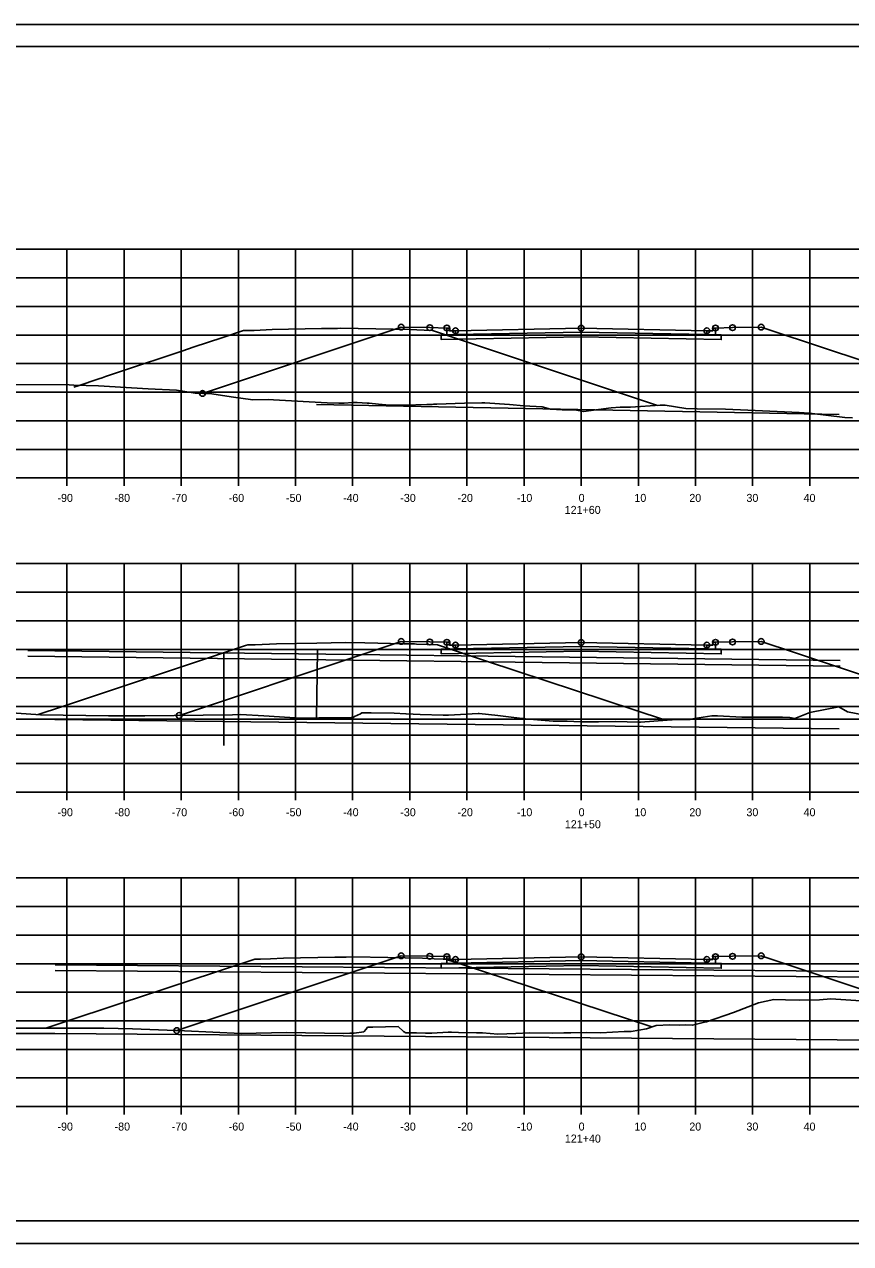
# Model space of a CAD drawing. Extents: x 1202951 to 1376887, y 378065 to 728038.
# Drawn here: x 1372999.7 to 1373144.3, y 380735.8 to 380949.1 of the extents above; entities that cross this region are included whole.
import ezdxf

# ---------------------------------------------------------------- set-up
doc = ezdxf.new("R2010")
doc.units = 0
for name, color, linetype in [('Default', 7, 'Continuous'), ('R_Alt Surface', 7, 'Continuous'), ('R_Axis', 7, 'Continuous'), ('R_Axis Annot', 7, 'Continuous'), ('R_Detour Annot', 7, 'Continuous'), ('R_Exist Surface', 7, 'Continuous'), ('R_Fin Surface', 7, 'Continuous'), ('R_Grid', 7, 'Continuous'), ('R_No Plot', 7, 'Continuous')]:
    doc.layers.add(name, color=color, linetype=linetype)

msp = doc.modelspace()

# ---------------------------------------------------------------- linework, layer by layer
at = {"layer": 'Default'}
for p, q in [((1373142.29, 380880.82), (1373050.78, 380882.56)), ((1373142.43, 380836.82), (1373000.26, 380838.54)), ((1373142.44, 380837.82), (1373000.27, 380839.54)), ((1373034.57, 380839.12), (1373034.57, 380822.89)), ((1373051.01, 380839.55), (1373050.78, 380827.56)), ((1372947.13, 380827.54), (1373247.13, 380827.54)), ((1373142.29, 380825.82), (1373000.12, 380827.54))]:
    msp.add_line(p, q, dxfattribs=at)
for points in [[(1373073.63, 380895.97), (1373074.12, 380895.97), (1373074.13, 380895.47), (1373075.13, 380895.49), (1373075.13, 380894.82), (1373073.63, 380894.79)], [(1373120.63, 380895.97), (1373120.14, 380895.97), (1373120.13, 380895.47), (1373119.13, 380895.49), (1373119.13, 380894.82), (1373120.63, 380894.79)], [(1373073.63, 380840.97), (1373074.12, 380840.97), (1373074.13, 380840.47), (1373075.13, 380840.49), (1373075.13, 380839.82), (1373073.63, 380839.79)], [(1373120.63, 380840.97), (1373120.14, 380840.97), (1373120.13, 380840.47), (1373119.13, 380840.49), (1373119.13, 380839.82), (1373120.63, 380839.79)], [(1373073.63, 380785.97), (1373074.12, 380785.97), (1373074.13, 380785.47), (1373075.13, 380785.49), (1373075.13, 380784.83), (1373073.63, 380784.8)], [(1373120.63, 380785.97), (1373120.14, 380785.97), (1373120.13, 380785.47), (1373119.13, 380785.49), (1373119.13, 380784.83), (1373120.63, 380784.8)]]:
    msp.add_lwpolyline(points, close=True, dxfattribs=at)
at = {"layer": 'R_Alt Surface'}
for points in [[(1373097.13, 380895.26), (1373075.13, 380894.82), (1373073.63, 380894.79), (1373072.63, 380894.77), (1373072.63, 380893.94), (1373097.13, 380894.43), (1373121.63, 380893.94), (1373121.63, 380894.77), (1373120.63, 380894.79), (1373119.13, 380894.82)], [(1373075.13, 380895.49), (1373075.13, 380894.82), (1373097.13, 380895.26), (1373119.13, 380894.82), (1373119.13, 380895.49), (1373119.13, 380895.49), (1373097.13, 380895.93), (1373075.13, 380895.49)], [(1373097.13, 380840.26), (1373075.13, 380839.82), (1373073.63, 380839.79), (1373072.63, 380839.77), (1373072.63, 380838.94), (1373097.13, 380839.43), (1373121.63, 380838.94), (1373121.63, 380839.77), (1373120.63, 380839.79), (1373119.13, 380839.82)], [(1373075.13, 380840.49), (1373075.13, 380839.82), (1373097.13, 380840.26), (1373119.13, 380839.82), (1373119.13, 380840.49), (1373119.13, 380840.49), (1373097.13, 380840.93), (1373075.13, 380840.49)], [(1373097.13, 380785.27), (1373075.13, 380784.83), (1373073.63, 380784.8), (1373072.63, 380784.78), (1373072.63, 380783.94), (1373097.13, 380784.43), (1373121.63, 380783.94), (1373121.63, 380784.78), (1373120.63, 380784.8), (1373119.13, 380784.83)], [(1373075.13, 380785.49), (1373075.13, 380784.83), (1373097.13, 380785.27), (1373119.13, 380784.83), (1373119.13, 380785.49), (1373119.13, 380785.49), (1373097.13, 380785.93), (1373075.13, 380785.49)]]:
    msp.add_lwpolyline(points, close=True, dxfattribs=at)
for points in [[(1373073.63, 380895.97), (1373073.63, 380894.79), (1373075.13, 380894.82), (1373097.13, 380895.26), (1373119.13, 380894.82), (1373120.63, 380894.79), (1373120.63, 380895.97)], [(1373073.63, 380840.97), (1373073.63, 380839.79), (1373075.13, 380839.82), (1373097.13, 380840.26), (1373119.13, 380839.82), (1373120.63, 380839.79), (1373120.63, 380840.97)], [(1373073.63, 380785.97), (1373073.63, 380784.8), (1373075.13, 380784.83), (1373097.13, 380785.27), (1373119.13, 380784.83), (1373120.63, 380784.8), (1373120.63, 380785.97)]]:
    msp.add_lwpolyline(points, dxfattribs=at)
at = {"layer": 'R_Axis'}
for p, q in [((1372947.13, 380869.74), (1373247.13, 380869.74)), ((1373007.13, 380868.34), (1373007.13, 380869.74)), ((1373017.13, 380868.34), (1373017.13, 380869.74)), ((1373027.13, 380868.34), (1373027.13, 380869.74)), ((1373037.13, 380868.34), (1373037.13, 380869.74)), ((1373047.13, 380868.34), (1373047.13, 380869.74)), ((1373057.13, 380868.34), (1373057.13, 380869.74)), ((1373067.13, 380868.34), (1373067.13, 380869.74)), ((1373077.13, 380868.34), (1373077.13, 380869.74)), ((1373087.13, 380868.34), (1373087.13, 380869.74)), ((1373097.13, 380868.34), (1373097.13, 380869.74)), ((1373107.13, 380868.34), (1373107.13, 380869.74)), ((1373117.13, 380868.34), (1373117.13, 380869.74)), ((1373127.13, 380868.34), (1373127.13, 380869.74)), ((1373137.13, 380868.34), (1373137.13, 380869.74)), ((1372947.13, 380814.74), (1373247.13, 380814.74)), ((1373007.13, 380813.34), (1373007.13, 380814.74)), ((1373017.13, 380813.34), (1373017.13, 380814.74)), ((1373027.13, 380813.34), (1373027.13, 380814.74)), ((1373037.13, 380813.34), (1373037.13, 380814.74)), ((1373047.13, 380813.34), (1373047.13, 380814.74)), ((1373057.13, 380813.34), (1373057.13, 380814.74)), ((1373067.13, 380813.34), (1373067.13, 380814.74)), ((1373077.13, 380813.34), (1373077.13, 380814.74)), ((1373087.13, 380813.34), (1373087.13, 380814.74)), ((1373097.13, 380813.34), (1373097.13, 380814.74)), ((1373107.13, 380813.34), (1373107.13, 380814.74)), ((1373117.13, 380813.34), (1373117.13, 380814.74)), ((1373127.13, 380813.34), (1373127.13, 380814.74)), ((1373137.13, 380813.34), (1373137.13, 380814.74)), ((1372947.13, 380759.74), (1373247.13, 380759.74)), ((1373007.13, 380758.34), (1373007.13, 380759.74)), ((1373017.13, 380758.34), (1373017.13, 380759.74)), ((1373027.13, 380758.34), (1373027.13, 380759.74)), ((1373037.13, 380758.34), (1373037.13, 380759.74)), ((1373047.13, 380758.34), (1373047.13, 380759.74)), ((1373057.13, 380758.34), (1373057.13, 380759.74)), ((1373067.13, 380758.34), (1373067.13, 380759.74)), ((1373077.13, 380758.34), (1373077.13, 380759.74)), ((1373087.13, 380758.34), (1373087.13, 380759.74)), ((1373097.13, 380758.34), (1373097.13, 380759.74)), ((1373107.13, 380758.34), (1373107.13, 380759.74)), ((1373117.13, 380758.34), (1373117.13, 380759.74)), ((1373127.13, 380758.34), (1373127.13, 380759.74)), ((1373137.13, 380758.34), (1373137.13, 380759.74))]:
    msp.add_line(p, q, dxfattribs=at)
at = {"layer": 'R_Detour Annot'}
for p, q in [((1373005.08, 380784.54), (1373154.85, 380783.34)), ((1373005.07, 380783.54), (1373154.84, 380782.34)), ((1372947.13, 380772.54), (1373004.99, 380772.54)), ((1373004.99, 380772.54), (1373154.76, 380771.34))]:
    msp.add_line(p, q, dxfattribs=at)
at = {"layer": 'R_Exist Surface'}
for points in [[(1373008.31, 380885.62), (1373009.07, 380885.86), (1373012.71, 380887.07), (1373013.29, 380887.27), (1373013.88, 380887.47), (1373016.51, 380888.35), (1373027.43, 380891.99), (1373029.24, 380892.59), (1373034.4, 380894.31), (1373038.05, 380895.52), (1373038.29, 380895.52), (1373039.05, 380895.52), (1373039.89, 380895.56), (1373043.06, 380895.68), (1373051.7, 380895.86), (1373054.48, 380895.91), (1373055.07, 380895.92), (1373064.25, 380895.74), (1373067.09, 380895.68), (1373069.66, 380895.58), (1373071.1, 380895.52), (1373094.36, 380887.79), (1373110.48, 380882.43)], [(1373030.84, 380884.53), (1373065.63, 380896.13), (1373070.63, 380896.03), (1373073.63, 380895.97), (1373074.12, 380895.97), (1373074.13, 380895.47), (1373075.13, 380895.49), (1373097.13, 380895.93), (1373119.13, 380895.49), (1373120.13, 380895.47), (1373120.14, 380895.97), (1373120.63, 380895.97), (1373123.63, 380896.03), (1373128.63, 380896.13), (1373140.41, 380892.2), (1373145.55, 380890.49), (1373167.18, 380883.28), (1373172.38, 380881.54)], [(1372995.51, 380886.1), (1373007.53, 380886.01), (1373008.35, 380885.95), (1373012.66, 380885.88), (1373021.35, 380885.35), (1373026.31, 380885.1), (1373029.59, 380884.59), (1373032.47, 380884.46), (1373035.86, 380883.9), (1373039.67, 380883.38), (1373042.36, 380883.47), (1373043.28, 380883.43), (1373052.67, 380882.85), (1373054.73, 380882.81), (1373055.67, 380882.83), (1373057.13, 380882.92), (1373057.91, 380882.92), (1373059.67, 380882.84), (1373060.04, 380882.82), (1373061.63, 380882.67), (1373062.96, 380882.55), (1373065.76, 380882.48), (1373066.06, 380882.48), (1373066.19, 380882.49), (1373070.11, 380882.57), (1373071.06, 380882.61), (1373071.26, 380882.64), (1373071.88, 380882.66), (1373076.73, 380882.82), (1373079.73, 380882.86), (1373079.95, 380882.87), (1373080.28, 380882.85), (1373084.61, 380882.58), (1373087.1, 380882.36), (1373090.29, 380882.19), (1373091.78, 380881.77), (1373093.82, 380881.67), (1373096.29, 380881.57), (1373097.52, 380881.36), (1373102.39, 380881.98), (1373103.94, 380882.09), (1373105.75, 380882.11), (1373110.94, 380882.47), (1373111.82, 380882.46), (1373115.45, 380881.91), (1373117.45, 380881.81), (1373122.37, 380881.76), (1373126.3, 380881.57), (1373135.26, 380881.16), (1373137.06, 380881.08), (1373143.25, 380880.32), (1373144.61, 380880.25)], [(1373002.1, 380828.35), (1373002.82, 380828.58), (1373003.68, 380828.86), (1373004.59, 380829.14), (1373005.68, 380829.49), (1373038.36, 380840.39), (1373038.78, 380840.53), (1373038.81, 380840.53), (1373039.79, 380840.53), (1373040.06, 380840.54), (1373043.81, 380840.69), (1373050.89, 380840.83), (1373055.87, 380840.93), (1373059.24, 380840.86), (1373066.01, 380840.73), (1373067.94, 380840.69), (1373068.33, 380840.67), (1373071.97, 380840.53), (1373080.53, 380837.7), (1373111.71, 380827.4), (1373111.91, 380827.33)], [(1373026.75, 380828.17), (1373027.69, 380828.48), (1373057.38, 380838.38), (1373065.63, 380841.13), (1373070.63, 380841.03), (1373073.63, 380840.97), (1373074.12, 380840.97), (1373074.13, 380840.47), (1373075.13, 380840.49), (1373097.13, 380840.93), (1373119.13, 380840.49), (1373120.13, 380840.47), (1373120.14, 380840.97), (1373120.63, 380840.97), (1373123.63, 380841.03), (1373128.63, 380841.13), (1373134.47, 380839.19), (1373139.88, 380837.38), (1373148.98, 380834.35), (1373149.39, 380834.21), (1373152.19, 380833.28), (1373162.47, 380829.85)], [(1372993.15, 380828.93), (1373002.48, 380828.31), (1373014.4, 380828.11), (1373020.79, 380828.11), (1373036.13, 380828.27), (1373037.59, 380828.32), (1373041.57, 380828.11), (1373047.96, 380827.69), (1373051.21, 380827.75), (1373056.85, 380827.81), (1373057.22, 380827.83), (1373057.44, 380827.98), (1373058.53, 380828.45), (1373058.72, 380828.66), (1373060.36, 380828.61), (1373064.41, 380828.59), (1373066.43, 380828.46), (1373066.47, 380828.44), (1373068.94, 380828.37), (1373072.97, 380828.21), (1373073.58, 380828.2), (1373073.9, 380828.24), (1373079.1, 380828.5), (1373079.19, 380828.5), (1373079.27, 380828.5), (1373082.54, 380828.18), (1373083.97, 380827.99), (1373086.8, 380827.66), (1373087, 380827.63), (1373087.39, 380827.56), (1373092.22, 380827.18), (1373094.7, 380827.16), (1373097, 380827.08), (1373100.17, 380827.08), (1373103.09, 380827.13), (1373107.25, 380827.01), (1373107.48, 380827.01), (1373112.2, 380827.35), (1373113.06, 380827.41), (1373116.19, 380827.47), (1373116.67, 380827.6), (1373116.95, 380827.64), (1373119.99, 380828.13), (1373120.45, 380828.09), (1373121.01, 380828.12), (1373125.23, 380827.87), (1373128.6, 380827.89), (1373130.44, 380827.89), (1373132.37, 380827.88), (1373133.63, 380827.79), (1373134.54, 380827.65), (1373137.13, 380828.68), (1373142.2, 380829.71), (1373143.72, 380828.8), (1373147.05, 380828.15)], [(1373003.46, 380773.46), (1373007.61, 380774.83), (1373015.25, 380777.36), (1373016.46, 380777.76), (1373032.94, 380783.21), (1373039.99, 380785.53), (1373040.66, 380785.53), (1373041, 380785.53), (1373042.78, 380785.6), (1373045.04, 380785.69), (1373054.03, 380785.87), (1373055.98, 380785.91), (1373057.17, 380785.93), (1373063.29, 380785.81), (1373069.33, 380785.69), (1373071.37, 380785.61), (1373072.98, 380785.55), (1373073.38, 380785.53), (1373073.71, 380785.43), (1373075.8, 380784.78), (1373109.51, 380773.71), (1373109.57, 380773.69)], [(1373026.34, 380773.04), (1373065.63, 380786.13), (1373070.63, 380786.03), (1373073.63, 380785.97), (1373074.12, 380785.97), (1373074.13, 380785.47), (1373075.13, 380785.49), (1373097.13, 380785.93), (1373119.13, 380785.49), (1373120.13, 380785.47), (1373120.14, 380785.97), (1373120.63, 380785.97), (1373123.63, 380786.03), (1373128.63, 380786.13), (1373150.15, 380778.96)], [(1372994.85, 380773.48), (1373013.61, 380773.45), (1373018.63, 380773.36), (1373027.73, 380772.98), (1373037.6, 380772.54), (1373045.55, 380772.72), (1373055.56, 380772.55), (1373056.63, 380772.59), (1373057.1, 380772.57), (1373057.4, 380772.58), (1373059.09, 380772.84), (1373059.52, 380773.3), (1373059.75, 380773.62), (1373060.67, 380773.66), (1373065.09, 380773.76), (1373066.01, 380772.87), (1373066.46, 380772.66), (1373068.28, 380772.64), (1373069.86, 380772.57), (1373070.99, 380772.59), (1373073.83, 380772.75), (1373074.41, 380772.78), (1373075.63, 380772.68), (1373078.83, 380772.64), (1373079.88, 380772.62), (1373082.54, 380772.41), (1373085.7, 380772.54), (1373088.11, 380772.67), (1373092.05, 380772.57), (1373094.07, 380772.66), (1373095.32, 380772.63), (1373098, 380772.71), (1373100.55, 380772.64), (1373104.67, 380772.85), (1373105, 380772.85), (1373105.9, 380772.88), (1373108.54, 380773.33), (1373110.24, 380773.94), (1373112.66, 380774.03), (1373114.35, 380773.98), (1373115.34, 380774.02), (1373116.61, 380773.96), (1373118.93, 380774.54), (1373119.05, 380774.55), (1373123.81, 380776.17), (1373128.16, 380777.88), (1373130.86, 380778.49), (1373132.88, 380778.39), (1373135.35, 380778.36), (1373138.86, 380778.43), (1373140.82, 380778.59), (1373146.97, 380778.18)]]:
    msp.add_lwpolyline(points, dxfattribs=at)
at = {"layer": 'R_Fin Surface'}
for points in [[(1373065.63, 380896.13), (1373070.63, 380896.03), (1373073.63, 380895.97), (1373074.12, 380895.97), (1373074.13, 380895.47), (1373075.13, 380895.49), (1373075.13, 380895.49), (1373097.13, 380895.93), (1373119.13, 380895.49), (1373119.13, 380895.49), (1373120.13, 380895.47), (1373120.14, 380895.97), (1373120.63, 380895.97), (1373123.63, 380896.03), (1373128.63, 380896.13)], [(1373065.63, 380841.13), (1373070.63, 380841.03), (1373073.63, 380840.97), (1373074.12, 380840.97), (1373074.13, 380840.47), (1373075.13, 380840.49), (1373075.13, 380840.49), (1373097.13, 380840.93), (1373119.13, 380840.49), (1373119.13, 380840.49), (1373120.13, 380840.47), (1373120.14, 380840.97), (1373120.63, 380840.97), (1373123.63, 380841.03), (1373128.63, 380841.13)], [(1373065.63, 380786.13), (1373070.63, 380786.03), (1373073.63, 380785.97), (1373074.12, 380785.97), (1373074.13, 380785.47), (1373075.13, 380785.49), (1373075.13, 380785.49), (1373097.13, 380785.93), (1373119.13, 380785.49), (1373119.13, 380785.49), (1373120.13, 380785.47), (1373120.14, 380785.97), (1373120.63, 380785.97), (1373123.63, 380786.03), (1373128.63, 380786.13)]]:
    msp.add_lwpolyline(points, dxfattribs=at)
at = {"layer": 'R_Grid'}
for p, q in [((1372947.13, 380909.74), (1373247.13, 380909.74)), ((1373007.13, 380869.74), (1373007.13, 380909.74)), ((1373017.13, 380869.74), (1373017.13, 380909.74)), ((1373027.13, 380869.74), (1373027.13, 380909.74)), ((1373037.13, 380869.74), (1373037.13, 380909.74)), ((1373047.13, 380869.74), (1373047.13, 380909.74)), ((1373057.13, 380869.74), (1373057.13, 380909.74)), ((1373067.13, 380869.74), (1373067.13, 380909.74)), ((1373077.13, 380869.74), (1373077.13, 380909.74)), ((1373087.13, 380869.74), (1373087.13, 380909.74)), ((1373097.13, 380869.74), (1373097.13, 380909.74)), ((1373107.13, 380869.74), (1373107.13, 380909.74)), ((1373117.13, 380869.74), (1373117.13, 380909.74)), ((1373127.13, 380869.74), (1373127.13, 380909.74)), ((1373137.13, 380869.74), (1373137.13, 380909.74)), ((1372947.13, 380904.74), (1373247.13, 380904.74)), ((1372947.13, 380899.74), (1373247.13, 380899.74)), ((1372947.13, 380894.74), (1373247.13, 380894.74)), ((1372947.13, 380889.74), (1373247.13, 380889.74)), ((1372947.13, 380884.74), (1373247.13, 380884.74)), ((1372947.13, 380879.74), (1373247.13, 380879.74)), ((1372947.13, 380874.74), (1373247.13, 380874.74)), ((1372947.13, 380869.74), (1373247.13, 380869.74)), ((1372947.13, 380854.74), (1373247.13, 380854.74)), ((1373007.13, 380814.74), (1373007.13, 380854.74)), ((1373017.13, 380814.74), (1373017.13, 380854.74)), ((1373027.13, 380814.74), (1373027.13, 380854.74)), ((1373037.13, 380814.74), (1373037.13, 380854.74)), ((1373047.13, 380814.74), (1373047.13, 380854.74)), ((1373057.13, 380814.74), (1373057.13, 380854.74)), ((1373067.13, 380814.74), (1373067.13, 380854.74)), ((1373077.13, 380814.74), (1373077.13, 380854.74)), ((1373087.13, 380814.74), (1373087.13, 380854.74)), ((1373097.13, 380814.74), (1373097.13, 380854.74)), ((1373107.13, 380814.74), (1373107.13, 380854.74)), ((1373117.13, 380814.74), (1373117.13, 380854.74)), ((1373127.13, 380814.74), (1373127.13, 380854.74)), ((1373137.13, 380814.74), (1373137.13, 380854.74)), ((1372947.13, 380849.74), (1373247.13, 380849.74)), ((1372947.13, 380844.74), (1373247.13, 380844.74)), ((1372947.13, 380839.74), (1373247.13, 380839.74)), ((1372947.13, 380834.74), (1373247.13, 380834.74)), ((1372947.13, 380829.74), (1373247.13, 380829.74)), ((1372947.13, 380824.74), (1373247.13, 380824.74)), ((1372947.13, 380819.74), (1373247.13, 380819.74)), ((1372947.13, 380814.74), (1373247.13, 380814.74)), ((1372947.13, 380799.74), (1373247.13, 380799.74)), ((1373007.13, 380759.74), (1373007.13, 380799.74)), ((1373017.13, 380759.74), (1373017.13, 380799.74)), ((1373027.13, 380759.74), (1373027.13, 380799.74)), ((1373037.13, 380759.74), (1373037.13, 380799.74)), ((1373047.13, 380759.74), (1373047.13, 380799.74)), ((1373057.13, 380759.74), (1373057.13, 380799.74)), ((1373067.13, 380759.74), (1373067.13, 380799.74)), ((1373077.13, 380759.74), (1373077.13, 380799.74)), ((1373087.13, 380759.74), (1373087.13, 380799.74)), ((1373097.13, 380759.74), (1373097.13, 380799.74)), ((1373107.13, 380759.74), (1373107.13, 380799.74)), ((1373117.13, 380759.74), (1373117.13, 380799.74)), ((1373127.13, 380759.74), (1373127.13, 380799.74)), ((1373137.13, 380759.74), (1373137.13, 380799.74)), ((1372947.13, 380794.74), (1373247.13, 380794.74)), ((1372947.13, 380789.74), (1373247.13, 380789.74)), ((1372947.13, 380784.74), (1373247.13, 380784.74)), ((1372947.13, 380779.74), (1373247.13, 380779.74)), ((1372947.13, 380774.74), (1373247.13, 380774.74)), ((1372947.13, 380769.74), (1373247.13, 380769.74)), ((1372947.13, 380764.74), (1373247.13, 380764.74)), ((1372947.13, 380759.74), (1373247.13, 380759.74))]:
    msp.add_line(p, q, dxfattribs=at)
at = {"layer": 'R_No Plot'}
for p, q in [((1372926.73, 380949.1), (1373260.07, 380949.1)), ((1372939.13, 380945.2), (1373255.31, 380945.2)), ((1373091.65, 380944.94), (1373091.65, 380944.94)), ((1373091.65, 380944.94), (1373091.65, 380944.94)), ((1373255.31, 380739.74), (1372939.13, 380739.74)), ((1372926.73, 380735.76), (1373260.07, 380735.76))]:
    msp.add_line(p, q, dxfattribs=at)
for points in [[(1372926.73, 380949.1), (1373260.07, 380949.1), (1373260.07, 380735.76), (1372926.73, 380735.76)], [(1373173.05, 380945.2), (1373192.67, 380945.2), (1373192.67, 380935.32), (1373208.79, 380935.32), (1373231.99, 380935.32), (1373231.99, 380910.99), (1373255.31, 380910.99), (1373255.31, 380739.74), (1372939.13, 380739.74), (1372939.13, 380945.2)]]:
    msp.add_lwpolyline(points, close=True, dxfattribs=at)
for centre in [(1373065.63, 380896.13), (1373070.63, 380896.03), (1373073.63, 380895.97), (1373075.13, 380895.49), (1373097.13, 380895.93), (1373119.13, 380895.49), (1373120.63, 380895.97), (1373123.63, 380896.03), (1373128.63, 380896.13), (1373030.84, 380884.53), (1373065.63, 380841.13), (1373070.63, 380841.03), (1373073.63, 380840.97), (1373075.13, 380840.49), (1373097.13, 380840.93), (1373119.13, 380840.49), (1373120.63, 380840.97), (1373123.63, 380841.03), (1373128.63, 380841.13), (1373026.75, 380828.17), (1373065.63, 380786.13), (1373070.63, 380786.03), (1373073.63, 380785.97), (1373097.13, 380785.93), (1373120.63, 380785.97), (1373123.63, 380786.03), (1373128.63, 380786.13), (1373075.13, 380785.49), (1373119.13, 380785.49), (1373026.34, 380773.04)]:
    msp.add_circle(centre, 0.5, dxfattribs=at)

# ---------------------------------------------------------------- texts
at = {"layer": 'R_Axis Annot'}
for s, p in [('-90', (1373005.47, 380865.54)), ('-80', (1373015.47, 380865.54)), ('-70', (1373025.47, 380865.54)), ('-60', (1373035.44, 380865.54)), ('-50', (1373045.47, 380865.54)), ('-40', (1373055.47, 380865.54)), ('-30', (1373065.47, 380865.54)), ('-20', (1373075.47, 380865.54)), ('-10', (1373085.87, 380865.54)), ('0', (1373096.68, 380865.54)), ('10', (1373106.44, 380865.54)), ('20', (1373116.05, 380865.54)), ('30', (1373126.05, 380865.54)), ('40', (1373136.05, 380865.54)), ('121+60', (1373094.24, 380863.44)), ('-90', (1373005.47, 380810.54)), ('-80', (1373015.47, 380810.54)), ('-70', (1373025.47, 380810.54)), ('-60', (1373035.44, 380810.54)), ('-50', (1373045.47, 380810.54)), ('-40', (1373055.47, 380810.54)), ('-30', (1373065.47, 380810.54)), ('-20', (1373075.47, 380810.54)), ('-10', (1373085.87, 380810.54)), ('0', (1373096.68, 380810.54)), ('10', (1373106.44, 380810.54)), ('20', (1373116.05, 380810.54)), ('30', (1373126.05, 380810.54)), ('40', (1373136.05, 380810.54)), ('121+50', (1373094.27, 380808.44)), ('-90', (1373005.47, 380755.54)), ('-80', (1373015.47, 380755.54)), ('-70', (1373025.47, 380755.54)), ('-60', (1373035.44, 380755.54)), ('-50', (1373045.47, 380755.54)), ('-40', (1373055.47, 380755.54)), ('-30', (1373065.47, 380755.54)), ('-20', (1373075.47, 380755.54)), ('-10', (1373085.87, 380755.54)), ('0', (1373096.68, 380755.54)), ('10', (1373106.44, 380755.54)), ('20', (1373116.05, 380755.54)), ('30', (1373126.05, 380755.54)), ('40', (1373136.05, 380755.54)), ('121+40', (1373094.27, 380753.44))]:
    msp.add_text(s, height=1.4, dxfattribs=at).set_placement(p)

doc.saveas('drawing.dxf')
